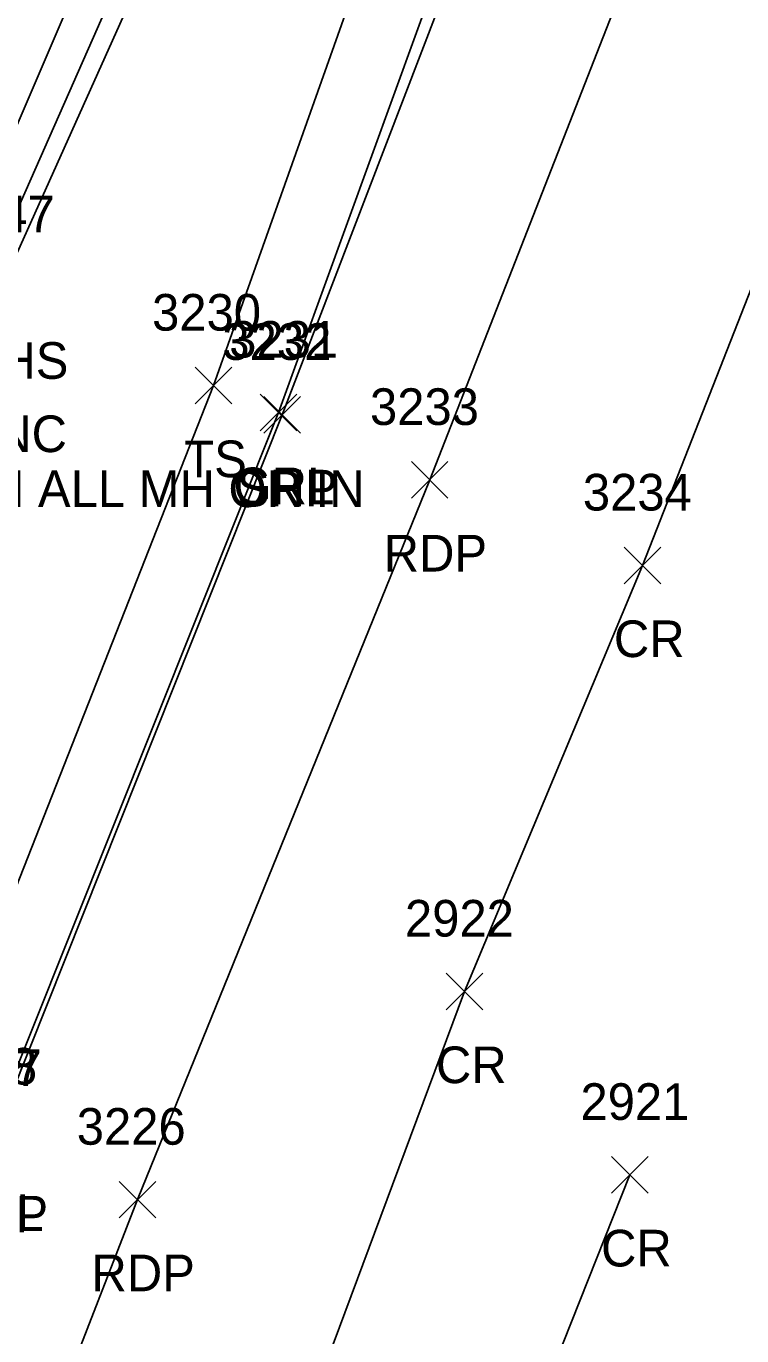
# Model space of a CAD drawing. Extents: x 1623612 to 1625808, y 621345 to 627748.
# Drawn here: x 1624833.8 to 1624872.8, y 626674 to 626745.5 of the extents above; entities that cross this region are included whole.
import ezdxf

# ---------------------------------------------------------------- set-up
doc = ezdxf.new("R2010")
doc.units = 0
for name, color, linetype in [('L_A', 7, 'Continuous'), ('L_I', 7, 'Continuous'), ('L_TIC', 7, 'Continuous'), ('LAWE', 7, 'Continuous'), ('LELB', 7, 'Continuous'), ('P_A', 7, 'Continuous'), ('P_I', 7, 'Continuous'), ('P_TIC', 7, 'Continuous'), ('PET', 7, 'Continuous'), ('PRC', 7, 'Continuous'), ('PSP', 7, 'Continuous'), ('R_A', 7, 'Continuous'), ('R_I', 7, 'Continuous'), ('R_TIC', 7, 'Continuous'), ('RGR', 7, 'Continuous'), ('U_A', 7, 'Continuous'), ('U_C', 7, 'Continuous'), ('U_I', 7, 'Continuous')]:
    doc.layers.add(name, color=color, linetype=linetype)

msp = doc.modelspace()

# ---------------------------------------------------------------- linework, layer by layer
at = {"layer": 'L_TIC'}
for points in [[(1624842.974, 626724.86), (1624844.974, 626726.86)], [(1624844.974, 626724.86), (1624842.974, 626726.86)]]:
    msp.add_lwpolyline(points, dxfattribs=at)
at = {"layer": 'LAWE'}
for points in [[(1624811.582, 626698.161), (1624827.827, 626727.445), (1624839.883, 626755.559), (1624854.508, 626791.282), (1624865.188, 626822.166), (1624863.603, 626838.682), (1624877.041, 626871.456), (1624883.444, 626899.539), (1624892.235, 626923.619), (1624898.218, 626954.711), (1624904.056, 626977.329), (1624901.716, 626988.499), (1624911.781, 627009.001), (1624921.884, 627031.33), (1624929.456, 627056.067), (1624940.101, 627078.311), (1624950.821, 627105.472), (1624955.574, 627132.709)], [(1624813.124, 626697.64), (1624829.587, 626727.142), (1624841.501, 626754.138), (1624857.448, 626791.686), (1624868.43, 626821.336), (1624865.238, 626838.41), (1624879.116, 626871.558), (1624886.477, 626898.013), (1624896.019, 626922.69), (1624904.588, 626955.371), (1624910.868, 626977.953), (1624905.744, 626987.138), (1624913.873, 627006.887), (1624923.762, 627031.224), (1624932.19, 627054.844), (1624945.442, 627077.292), (1624954.658, 627105.915), (1624958.353, 627132.157)]]:
    msp.add_lwpolyline(points, dxfattribs=at)
at = {"layer": 'LELB'}
for points in [[(1624797.705, 626668.245), (1624799.803, 626661.876), (1624805.506, 626669.116), (1624797.378, 626675.575), (1624806.597, 626683.767), (1624814.192, 626697.331), (1624830.376, 626726.7), (1624842.305, 626753.265), (1624860.533, 626793.325), (1624869.625, 626820.054), (1624866.475, 626837.777), (1624879.853, 626871.282), (1624887.324, 626897.259), (1624898.322, 626922.367), (1624907.905, 626956.009), (1624912.471, 626978.91), (1624907.55, 626985.86), (1624917.169, 627005.527), (1624931.028, 627029.024), (1624933.074, 627054.91), (1624944.446, 627056.453), (1624952.685, 627071.762), (1624960.506, 627103.985), (1624966.267, 627131.207)], [(1624615.896, 626533.677), (1624628.341, 626517.814), (1624651.68, 626503.494), (1624672.864, 626496.656), (1624697.836, 626496.764), (1624727.511, 626505.635), (1624746.58, 626521.11), (1624758.573, 626532.541), (1624773.283, 626554.446), (1624786.864, 626579.988), (1624794.421, 626601.786), (1624793.575, 626616.571), (1624811.154, 626643.207), (1624828.095, 626685.553), (1624843.974, 626725.86), (1624856.061, 626759.931), (1624861.861, 626782.945), (1624871.064, 626797.226), (1624885.453, 626829.901), (1624902.652, 626871.205)]]:
    msp.add_lwpolyline(points, dxfattribs=at)
at = {"layer": 'P_TIC'}
for points in [[(1624846.725, 626723.263), (1624848.725, 626725.263)], [(1624848.725, 626723.263), (1624846.725, 626725.263)], [(1624854.785, 626719.711), (1624856.785, 626721.711)], [(1624856.785, 626719.711), (1624854.785, 626721.711)], [(1624866.409, 626715.041), (1624868.409, 626717.041)], [(1624868.409, 626715.041), (1624866.409, 626717.041)], [(1624856.693, 626691.783), (1624858.693, 626693.783)], [(1624858.693, 626691.783), (1624856.693, 626693.783)], [(1624856.693, 626691.783), (1624858.693, 626693.783)], [(1624858.693, 626691.783), (1624856.693, 626693.783)], [(1624865.709, 626681.777), (1624867.709, 626683.777)], [(1624867.709, 626681.777), (1624865.709, 626683.777)], [(1624838.831, 626680.423), (1624840.831, 626682.423)], [(1624840.831, 626680.423), (1624838.831, 626682.423)]]:
    msp.add_lwpolyline(points, dxfattribs=at)
at = {"layer": 'PET'}
msp.add_lwpolyline([(1624804.866, 626592.996), (1624811.383, 626609.035), (1624823.324, 626638.972), (1624839.831, 626681.423), (1624855.785, 626720.711), (1624869.408, 626755.499), (1624883.679, 626791.254), (1624896.924, 626824.443), (1624914.001, 626865.852)], dxfattribs=at)
at = {"layer": 'PRC'}
for points in [[(1624857.693, 626692.783), (1624867.409, 626716.041), (1624880.869, 626750.363), (1624895.338, 626787.03), (1624909.226, 626820.605), (1624924.414, 626857.937)], [(1624734.723, 626386.781), (1624744.904, 626412.053), (1624760.662, 626450.095), (1624774.505, 626485.168), (1624790.602, 626525.88), (1624807.666, 626567.004), (1624823.362, 626605.303), (1624843.347, 626654.291), (1624857.693, 626692.783)], [(1624746.246, 626379.715), (1624755.275, 626407.621), (1624769.229, 626442.411), (1624785.45, 626481.974), (1624800.21, 626519.366), (1624817.928, 626562.986), (1624833.555, 626600.876), (1624853.94, 626650.592), (1624866.709, 626682.777)]]:
    msp.add_lwpolyline(points, dxfattribs=at)
at = {"layer": 'PSP'}
msp.add_lwpolyline([(1624672.807, 626495.101), (1624698.383, 626495.378), (1624728.623, 626503.816), (1624748.691, 626517), (1624761.941, 626529.218), (1624776.737, 626553.451), (1624787.697, 626579.037), (1624801.888, 626613.103), (1624814.469, 626641.623), (1624831.921, 626684.631), (1624847.725, 626724.263), (1624860.959, 626758.735), (1624875.228, 626795.53), (1624888.443, 626828.311), (1624904.991, 626870.392)], dxfattribs=at)
at = {"layer": 'R_TIC'}
for points in [[(1624846.532, 626723.384), (1624848.532, 626725.384)], [(1624848.532, 626723.384), (1624846.532, 626725.384)]]:
    msp.add_lwpolyline(points, dxfattribs=at)
at = {"layer": 'RGR'}
msp.add_lwpolyline([(1624802.73, 626615.379), (1624814.268, 626641.881), (1624831.663, 626684.706), (1624847.532, 626724.384), (1624860.082, 626758.988), (1624865.632, 626781.554)], dxfattribs=at)

# ---------------------------------------------------------------- texts
at = {"layer": 'L_A'}
msp.add_text('TS', height=2, dxfattribs=at).set_placement((1624842.384, 626720.86))
at = {"layer": 'L_I'}
msp.add_text('3230', height=2, dxfattribs=at).set_placement((1624840.628, 626728.86))
at = {"layer": 'P_A'}
for s, p in [('SHP', (1624845.261, 626719.263)), ('RDP', (1624853.273, 626715.711)), ('CR', (1624865.842, 626711.041)), ('CR', (1624856.126, 626687.783)), ('CR', (1624856.126, 626687.783)), ('SHP', (1624829.456, 626679.631)), ('CR', (1624865.142, 626677.777)), ('RDP', (1624837.319, 626676.423))]:
    msp.add_text(s, height=2, dxfattribs=at).set_placement(p)
at = {"layer": 'P_I'}
for s, p in [('3232', (1624844.465, 626727.263)), ('3233', (1624852.525, 626723.711)), ('3234', (1624864.149, 626719.041)), ('2922', (1624854.434, 626695.783)), ('2922', (1624854.434, 626695.783)), ('3227', (1624828.661, 626687.631)), ('2921', (1624864.016, 626685.777)), ('3226', (1624836.516, 626684.423))]:
    msp.add_text(s, height=2, dxfattribs=at).set_placement(p)
at = {"layer": 'R_A'}
for p in [(1624845.075, 626719.384), (1624829.206, 626679.706)]:
    msp.add_text('GRL', height=2, dxfattribs=at).set_placement(p)
at = {"layer": 'R_I'}
for s, p in [('3231', (1624844.839, 626727.384)), ('3228', (1624828.403, 626687.706))]:
    msp.add_text(s, height=2, dxfattribs=at).set_placement(p)
at = {"layer": 'U_A'}
msp.add_text('MHS', height=2, dxfattribs=at).set_placement((1624830.117, 626726.23))
at = {"layer": 'U_C'}
for s, p in [('DNC', (1624830.188, 626722.23)), ('FROM THIS POINT ON ALL MH OR IN', (1624805.275, 626719.23))]:
    msp.add_text(s, height=2, dxfattribs=at).set_placement(p)
at = {"layer": 'U_I'}
msp.add_text('3047', height=2, dxfattribs=at).set_placement((1624829.361, 626734.23))

doc.saveas('drawing.dxf')
